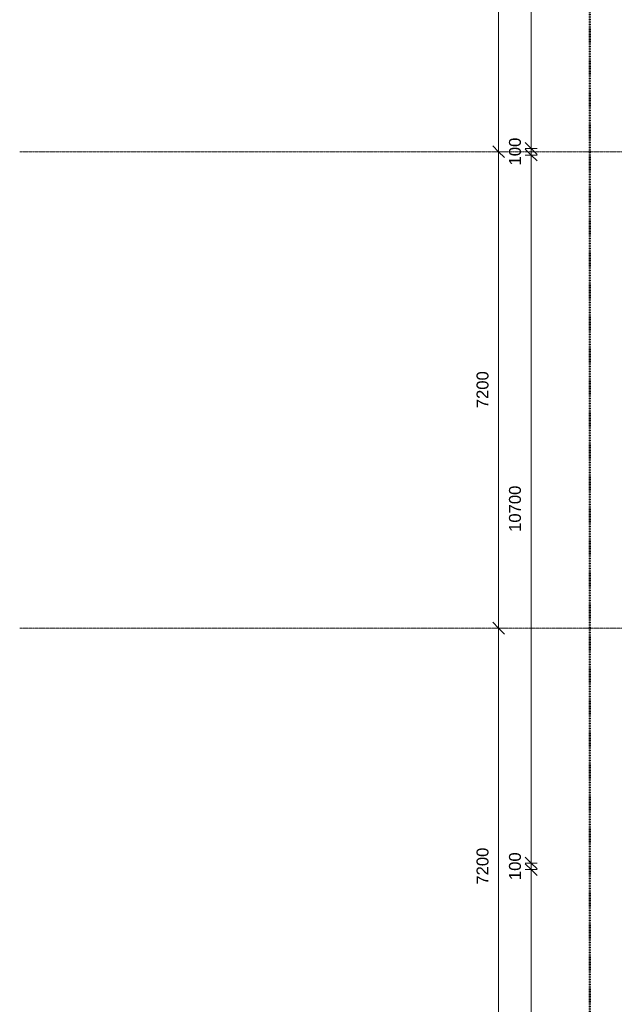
# Model space of a CAD drawing. Header units: millimetres. Extents: x -281 to 121694, y -16481 to 65128.
# Tile 354 of 656: x -281 to 8704, y 23515 to 38395. Entities that reach past the tile are written whole.
import ezdxf

# ---------------------------------------------------------------- set-up
doc = ezdxf.new("R2010")
doc.units = ezdxf.units.MM
doc.linetypes.add('Grid Line', pattern=[12, 6, -2, 2, -2])
doc.linetypes.add('NLRS_Dash-0_6mm_Space-0_6mm_cpz', pattern=[1.2, 0.6, -0.6])
for name, color, linetype, lineweight in [('A--L$01A__Algemeen', 7, 'Continuous', 5), ('A--L$07A__Stramien', 1, 'Continuous', 5), ('A--M$01A__Algemeen', 1, 'Continuous', 5), ('A--M$01A__Algemeen-100', 1, 'Continuous', 5)]:
    doc.layers.add(name, color=color, linetype=linetype, lineweight=lineweight)
doc.styles.add('Arial_2', font='arial.ttf', dxfattribs={"height": 180})
doc.dimstyles.new('1_8mm', dxfattribs={"dimscale": 304.8, "dimtxt": 183.646692, "dimasz": 0.590551, "dimexe": 0.295276, "dimexo": 0.0625, "dimgap": 0.328084, "dimtad": 1, "dimdec": 0, "dimzin": 0, "dimdsep": 46, "dimtxsty": 'Arial_2', "dimblk1": 'OBLIQUE', "dimblk2": 'OBLIQUE', "dimsah": 1, "dimcen": 0.09, "dimdle": 0.295276, "dimazin": 0, "dimtfac": 1, "dimtdec": 4, "dimtix": 1, "dimtmove": 0, "dimatfit": 3, "dimfxl": 0.295276, "dimfxlon": 1, "dimtvp": 1, "dimtolj": 1, "dimtzin": 0, "dimarcsym": 2})

# ---------------------------------------------------------------- blocks, each defined once
blk = doc.blocks.new('DIMBLOCK19-L_80_ 15')
at = {"layer": 'A--M$01A__Algemeen-100'}
for p, q in [((6956, 29200), (6866, 29290)), ((6956, 29200), (6866, 29200)), ((6956, 22000), (6956, 29200)), ((6956, 29200), (7046, 29110)), ((6956, 29200), (7046, 29200)), ((6956, 22000), (6866, 22090)), ((6956, 22000), (6866, 22000)), ((6956, 22000), (7046, 21910)), ((6956, 22000), (7046, 22000))]:
    blk.add_line(p, q, dxfattribs=at)
at = {"layer": 'A--M$01A__Algemeen-100', "color": 0, "insert": (6622, 25323), "char_height": 180, "width": 664.52, "attachment_point": 1, "rotation": 90, "line_spacing_factor": 0.941778, "style": 'Arial_2'}
blk.add_mtext('7200', dxfattribs=at)
blk = doc.blocks.new('_Oblique')
at = {"color": 0, "linetype": 'ByBlock', "lineweight": -2}
blk.add_line((-0.5, -0.5), (0.5, 0.5), dxfattribs=at)
blk = doc.blocks.new('DIMBLOCK20-L_80_ 15')
at = {"layer": 'A--M$01A__Algemeen-100'}
for p, q in [((6956, 36400), (6866, 36490)), ((6956, 36400), (6866, 36400)), ((6956, 29200), (6956, 36400)), ((6956, 36400), (7046, 36310)), ((6956, 36400), (7046, 36400)), ((6956, 29200), (6866, 29290)), ((6956, 29200), (6866, 29200)), ((6956, 29200), (7046, 29110)), ((6956, 29200), (7046, 29200))]:
    blk.add_line(p, q, dxfattribs=at)
at = {"layer": 'A--M$01A__Algemeen-100', "color": 0, "insert": (6622, 32523), "char_height": 180, "width": 664.52, "attachment_point": 1, "rotation": 90, "line_spacing_factor": 0.941778, "style": 'Arial_2'}
blk.add_mtext('7200', dxfattribs=at)
blk = doc.blocks.new('DIMBLOCK21-L_80_ 15')
at = {"layer": 'A--M$01A__Algemeen-100'}
for p, q in [((6956, 43600), (6866, 43690)), ((6956, 43600), (6866, 43600)), ((6956, 36400), (6956, 43600)), ((6956, 43600), (7046, 43510)), ((6956, 43600), (7046, 43600)), ((6956, 36400), (6866, 36490)), ((6956, 36400), (6866, 36400)), ((6956, 36400), (7046, 36310)), ((6956, 36400), (7046, 36400))]:
    blk.add_line(p, q, dxfattribs=at)
at = {"layer": 'A--M$01A__Algemeen-100', "color": 0, "insert": (6622, 39723), "char_height": 180, "width": 664.52, "attachment_point": 1, "rotation": 90, "line_spacing_factor": 0.941778, "style": 'Arial_2'}
blk.add_mtext('7200', dxfattribs=at)
blk = doc.blocks.new('DIMBLOCK43-L_80_ 15')
at = {"layer": 'A--M$01A__Algemeen-100'}
for p, q in [((7446, 25550), (7356, 25640)), ((7446, 25550), (7356, 25550)), ((7446, 18450), (7446, 25550)), ((7446, 25550), (7536, 25460)), ((7446, 25550), (7536, 25550)), ((7446, 18450), (7356, 18540)), ((7446, 18450), (7356, 18450)), ((7446, 18450), (7536, 18360)), ((7446, 18450), (7536, 18450))]:
    blk.add_line(p, q, dxfattribs=at)
at = {"layer": 'A--M$01A__Algemeen-100', "color": 0, "insert": (7112, 21723), "char_height": 180, "width": 664.52, "attachment_point": 1, "rotation": 90, "line_spacing_factor": 0.941778, "style": 'Arial_2'}
blk.add_mtext('7100', dxfattribs=at)
blk = doc.blocks.new('DIMBLOCK44-L_80_ 15')
at = {"layer": 'A--M$01A__Algemeen-100'}
for p, q in [((7446, 25650), (7356, 25740)), ((7446, 25650), (7356, 25650)), ((7446, 25550), (7356, 25640)), ((7446, 25550), (7446, 25650)), ((7446, 25650), (7536, 25560)), ((7446, 25650), (7536, 25650)), ((7446, 25550), (7356, 25550)), ((7446, 25550), (7536, 25460)), ((7446, 25550), (7536, 25550))]:
    blk.add_line(p, q, dxfattribs=at)
at = {"layer": 'A--M$01A__Algemeen-100', "color": 0, "insert": (7112, 25392), "char_height": 180, "width": 498.39, "attachment_point": 1, "rotation": 90, "line_spacing_factor": 0.941778, "style": 'Arial_2'}
blk.add_mtext('100', dxfattribs=at)
blk = doc.blocks.new('DIMBLOCK45-L_80_ 15')
at = {"layer": 'A--M$01A__Algemeen-100'}
for p, q in [((7446, 36350), (7356, 36440)), ((7446, 36350), (7356, 36350)), ((7446, 25650), (7446, 36350)), ((7446, 36350), (7536, 36260)), ((7446, 36350), (7536, 36350)), ((7446, 25650), (7356, 25740)), ((7446, 25650), (7356, 25650)), ((7446, 25650), (7536, 25560)), ((7446, 25650), (7536, 25650))]:
    blk.add_line(p, q, dxfattribs=at)
at = {"layer": 'A--M$01A__Algemeen-100', "color": 0, "insert": (7112, 30654), "char_height": 180, "width": 830.65, "attachment_point": 1, "rotation": 90, "line_spacing_factor": 0.941778, "style": 'Arial_2'}
blk.add_mtext('10700', dxfattribs=at)
blk = doc.blocks.new('DIMBLOCK46-L_80_ 15')
at = {"layer": 'A--M$01A__Algemeen-100'}
for p, q in [((7446, 36450), (7356, 36540)), ((7446, 36450), (7356, 36450)), ((7446, 36350), (7356, 36440)), ((7446, 36350), (7356, 36350)), ((7446, 36350), (7446, 36450)), ((7446, 36450), (7536, 36360)), ((7446, 36450), (7536, 36450)), ((7446, 36350), (7536, 36260)), ((7446, 36350), (7536, 36350))]:
    blk.add_line(p, q, dxfattribs=at)
at = {"layer": 'A--M$01A__Algemeen-100', "color": 0, "insert": (7112, 36192), "char_height": 180, "width": 498.39, "attachment_point": 1, "rotation": 90, "line_spacing_factor": 0.941778, "style": 'Arial_2'}
blk.add_mtext('100', dxfattribs=at)
blk = doc.blocks.new('DIMBLOCK47-L_80_ 15')
at = {"layer": 'A--M$01A__Algemeen-100'}
for p, q in [((7446, 55600), (7356, 55690)), ((7446, 36450), (7446, 55690)), ((7446, 55600), (7356, 55600)), ((7446, 55600), (7536, 55510)), ((7446, 55600), (7536, 55600)), ((7446, 36450), (7356, 36540)), ((7446, 36450), (7356, 36450)), ((7446, 36450), (7536, 36360)), ((7446, 36450), (7536, 36450))]:
    blk.add_line(p, q, dxfattribs=at)
at = {"layer": 'A--M$01A__Algemeen-100', "color": 0, "insert": (7112, 45679), "char_height": 180, "width": 830.65, "attachment_point": 1, "rotation": 90, "line_spacing_factor": 0.941778, "style": 'Arial_2'}
blk.add_mtext('19150', dxfattribs=at)

msp = doc.modelspace()

# ---------------------------------------------------------------- linework, layer by layer
at = {"layer": 'A--L$01A__Algemeen', "linetype": 'NLRS_Dash-0_6mm_Space-0_6mm_cpz', "lineweight": 50}
msp.add_line((8333.5, 57532.2), (8333.5, 8108.2), dxfattribs=at)
at = {"layer": 'A--L$07A__Stramien', "linetype": 'Grid Line'}
for p, q in [((100373, 36400), (-281.1, 36400)), ((100373, 29200), (-281.1, 29200))]:
    msp.add_line(p, q, dxfattribs=at)

# ---------------------------------------------------------------- dimensions: what is measured, and where the dimension line sits
at = {"layer": 'A--M$01A__Algemeen'}
for base, p1, p2, override, picture, middle in [((7445.8, 55600), (7535.8, 36450), (7355.8, 55600), {"dimpost": '<>', "dimfxl": 19150.845934}, 'DIMBLOCK47-L_80_ 15', (7253.9, 46025)), ((6955.8, 43600), (6865.8, 36400), (6865.8, 43600), {"dimpost": '<>', "dimfxl": 7200}, 'DIMBLOCK21-L_80_ 15', (6763.9, 40000)), ((7445.8, 36450), (7535.8, 36350), (7535.8, 36450), {"dimpost": '<>', "dimfxl": 100}, 'DIMBLOCK46-L_80_ 15', (7253.9, 36400)), ((6955.8, 36400), (6865.8, 29200), (6865.8, 36400), {"dimpost": '<>', "dimfxl": 7200}, 'DIMBLOCK20-L_80_ 15', (6763.9, 32800)), ((7445.8, 36350), (7535.8, 25650), (7535.8, 36350), {"dimpost": '<>', "dimfxl": 10700}, 'DIMBLOCK45-L_80_ 15', (7253.9, 31000)), ((6955.8, 29200), (6865.8, 22000), (6865.8, 29200), {"dimpost": '<>', "dimfxl": 7200}, 'DIMBLOCK19-L_80_ 15', (6763.9, 25600)), ((7445.8, 25650), (7535.8, 25550), (7535.8, 25650), {"dimpost": '<>', "dimfxl": 100}, 'DIMBLOCK44-L_80_ 15', (7253.9, 25600)), ((7445.8, 25550), (7535.8, 18450), (7535.8, 25550), {"dimpost": '<>', "dimfxl": 7100}, 'DIMBLOCK43-L_80_ 15', (7253.9, 22000))]:
    dim = msp.add_linear_dim(base=base, p1=p1, p2=p2, angle=90, dimstyle='1_8mm', override=override, dxfattribs=at)
    dim.commit()
    dim.dimension.update_dxf_attribs({"geometry": picture, "text_midpoint": middle})

doc.saveas('drawing.dxf')
